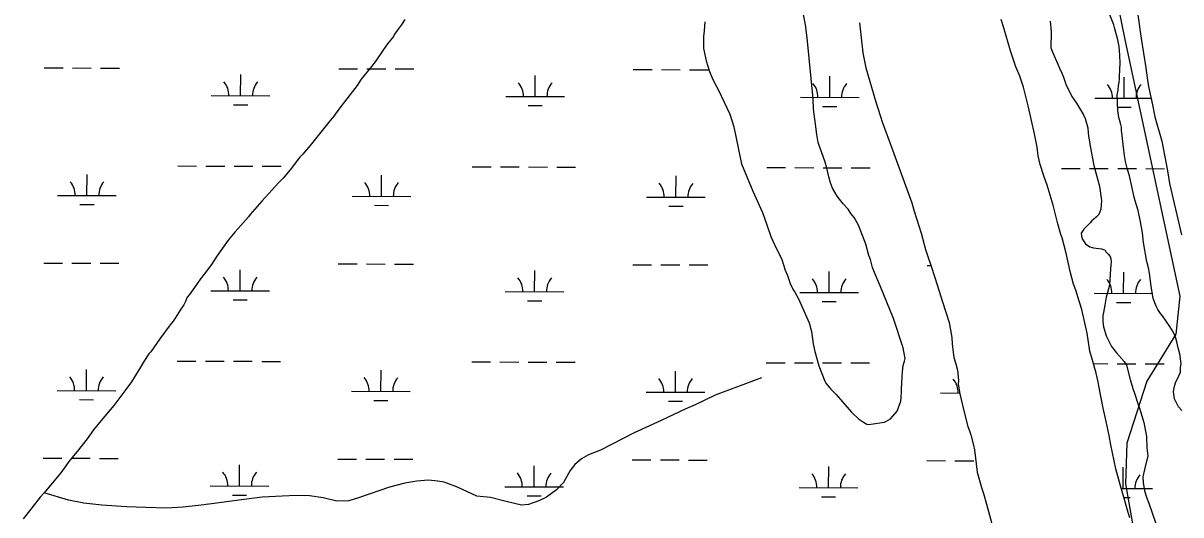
# Model space of a CAD drawing. Extents: x 3161665 to 3199565, y 885729 to 911164.
# Drawn here: x 3172439 to 3174412, y 896313 to 897151 of the extents above; entities that cross this region are included whole.
import ezdxf

# ---------------------------------------------------------------- set-up
doc = ezdxf.new("R2010")
doc.units = 0
for name, color, linetype in [('V-SITE-VEGE', 7, 'Continuous'), ('V-TOPO-SHOR', 7, 'Continuous'), ('V-WETL-SWMP', 7, 'Continuous')]:
    doc.layers.add(name, color=color, linetype=linetype)

msp = doc.modelspace()

# ---------------------------------------------------------------- linework, layer by layer
at = {"layer": 'V-SITE-VEGE'}
for points in [[(3173887, 896734.4), (3173885.4, 896739.3), (3173883.2, 896748.3), (3173880.7, 896754.9), (3173875.4, 896774.1), (3173863.2, 896806.6), (3173855.4, 896819.8), (3173850.1, 896826.8), (3173845.3, 896833.8), (3173836.8, 896843.4), (3173826.3, 896856), (3173818.5, 896869.7), (3173815, 896879), (3173812.3, 896888.9), (3173809, 896904.1), (3173806.3, 896914.3), (3173794, 896947.7), (3173791.7, 896961.6), (3173789.6, 896979.1), (3173786.2, 897004.7), (3173785.5, 897022.3), (3173775.7, 897126.1), (3173772.5, 897148.1), (3173766.8, 897178.1)], [(3174413.7, 896490.7), (3174408, 896496.8), (3174401.5, 896510.9), (3174399.7, 896522.6), (3174400.7, 896530.3), (3174403.1, 896538.1), (3174409.3, 896551), (3174411.4, 896556), (3174411.9, 896564.2), (3174412.6, 896570.1), (3174410.5, 896587.2), (3174407.8, 896597.9), (3174405.6, 896607.7), (3174404, 896614), (3174401.5, 896620.2), (3174398, 896626.8), (3174393.7, 896633.8), (3174381.1, 896652.3), (3174377.4, 896656.2), (3174373, 896662.8), (3174370.1, 896668.5), (3174365, 896681.8), (3174361.9, 896702.9), (3174358.7, 896724.9), (3174357, 896733.9), (3174354.8, 896742.8), (3174353.7, 896747.7), (3174348.8, 896777.3), (3174346.8, 896793.5), (3174345, 896803.3), (3174343.1, 896815.5), (3174339.3, 896831.6), (3174334.5, 896848.1), (3174332.9, 896854.3), (3174324.6, 896891), (3174321.5, 896901.7), (3174318.2, 896915.5), (3174316.4, 896925.4), (3174315.1, 896934.8), (3174311.4, 896968.5), (3174311.2, 896973.9), (3174310.1, 896978.4), (3174306.4, 896990.4), (3174304.6, 897002.1), (3174303.5, 897028.7), (3174305.4, 897036.9), (3174306, 897044.6), (3174307.1, 897050.1), (3174307.7, 897056.8), (3174307.6, 897060.5), (3174308.9, 897083.1), (3174308.3, 897096.6), (3174307.2, 897111.5), (3174305, 897122.6), (3174299.6, 897141.4), (3174298, 897148.1), (3174284.9, 897181.4)], [(3173600.8, 897153.5), (3173600, 897138.2), (3173598.6, 897128.6), (3173598.6, 897107.9), (3173603.6, 897086.8), (3173608.8, 897068.6), (3173614.3, 897056.2), (3173620.7, 897043.3), (3173624.6, 897036.7), (3173643.5, 896996), (3173650.7, 896974.6), (3173661.6, 896919.5), (3173663.8, 896911.1), (3173682.9, 896864.9), (3173699.3, 896828.6), (3173706.9, 896807.2), (3173713.6, 896787.7), (3173719.1, 896775.2), (3173732, 896748.2), (3173738.2, 896730), (3173741.7, 896720.7), (3173746.4, 896707.3), (3173750.8, 896697.6), (3173754.2, 896692.3), (3173760.5, 896681.3), (3173779, 896640.5), (3173782.8, 896625.3), (3173785.9, 896604.2), (3173788.3, 896591.2), (3173795.6, 896567.2), (3173805.3, 896540.9), (3173807.2, 896537.4), (3173815.8, 896526.9), (3173824.7, 896518.3), (3173835.6, 896505.7), (3173850.8, 896488.2), (3173863, 896476.6), (3173871.4, 896471), (3173877, 896467.7), (3173880.6, 896466.9), (3173884.2, 896467.5), (3173907.1, 896470.7), (3173909.7, 896471.8), (3173917.7, 896476.6), (3173928.9, 896489.7), (3173934.9, 896506.7), (3173935.6, 896513), (3173936, 896523.4), (3173936.3, 896526.6), (3173936.7, 896538.3), (3173937.8, 896556.5), (3173939.1, 896567.3), (3173941.5, 896574.7), (3173942.7, 896579.2), (3173940.4, 896591.3), (3173938.8, 896597.6), (3173922.7, 896647.5), (3173900, 896703.4), (3173890, 896726), (3173887, 896734.4)], [(3174189.8, 897154.8), (3174191.5, 897136.4), (3174191.3, 897129.6), (3174190.6, 897116), (3174190.8, 897109.3), (3174193.9, 897100.8), (3174202.4, 897081.3), (3174205.4, 897074.2), (3174209.9, 897064.9), (3174212.4, 897059.2), (3174216, 897047.1), (3174226.4, 897026.3), (3174234.6, 897014.5), (3174246.2, 896995.1), (3174249.2, 896988.5), (3174253.9, 896972.9), (3174254.3, 896963.4), (3174255.5, 896955.3), (3174256.7, 896949.5), (3174257.5, 896941.4), (3174263.8, 896908.7), (3174270.7, 896883.7), (3174273.5, 896873), (3174277.2, 896848.8), (3174276, 896833.9), (3174272.3, 896825.1), (3174268, 896820.4), (3174260.1, 896813.8), (3174257.6, 896811), (3174246.7, 896800.1), (3174242.5, 896793.2), (3174242.7, 896788.7), (3174244.3, 896783.3), (3174250, 896775), (3174257, 896769.9), (3174263.4, 896767.9), (3174277, 896766.2), (3174280.7, 896765.4), (3174282.5, 896764.6), (3174284.9, 896760.6), (3174288.3, 896757.2), (3174291.6, 896753.2), (3174293.1, 896749.3), (3174293.3, 896744.3), (3174292.7, 896738.4), (3174292.5, 896732.1), (3174290.5, 896704.4), (3174287.4, 896692.1), (3174285, 896683.9), (3174282.9, 896670.3), (3174280.7, 896658), (3174279.5, 896653), (3174279.5, 896642.1), (3174280.4, 896633.6), (3174283.6, 896622), (3174285.1, 896618), (3174294, 896599.9), (3174302.5, 896588.9), (3174315.8, 896574.1), (3174318.7, 896569.7), (3174319.7, 896568), (3174326.1, 896543.4), (3174330.4, 896528.3), (3174334, 896518.5), (3174338.2, 896504.2), (3174341.7, 896494.9), (3174349.1, 896470.4), (3174353.7, 896446.2)], [(3174353.7, 896446.2), (3174354.5, 896427.2), (3174356, 896413.8), (3174350.2, 896390.5), (3174347.5, 896377.7), (3174347.9, 896368.3), (3174350.3, 896353.9), (3174353.5, 896342.8), (3174357.5, 896333), (3174369.8, 896298.3), (3174373.6, 896283.6), (3174377.2, 896272.4), (3174383.8, 896255.1), (3174390, 896237.3), (3174392.1, 896229.3), (3174393.4, 896220.8), (3174396.7, 896207.4), (3174404.7, 896178.3), (3174408.7, 896158.6), (3174412.1, 896129.9), (3174416.2, 896097.6)]]:
    msp.add_lwpolyline(points, dxfattribs=at)
at = {"layer": 'V-TOPO-SHOR'}
for points in [[(3173437.8, 901270), (3173472.6, 900714.6), (3173502.6, 900400.5), (3173540.7, 900107.9), (3173696.1, 899521.1), (3173813.2, 898842.7), (3173897.8, 898618.7), (3173944.3, 898383.5), (3174056.2, 898405.7), (3174317.5, 897120.3), (3174410.6, 896685.9), (3174403.7, 896621), (3174354.3, 896540.6), (3174320.5, 896435.4), (3174318.1, 896366), (3174329.1, 896301.1), (3174346.9, 896225), (3174364.6, 896157.8), (3174520.1, 895584.5)], [(3173089.8, 897157.2), (3173083.4, 897147.9), (3173076.6, 897138.6), (3173072.3, 897132.1), (3173070.2, 897128.4), (3173060.4, 897115.8), (3173053.6, 897106), (3173039.5, 897085.1), (3173033.1, 897077.2), (3173027.9, 897071.1), (3173020.7, 897061.7), (3173015.5, 897055.7), (3173008.3, 897045), (3172979.2, 897006.7), (3172968.9, 896992.8), (3172960.3, 896982.5), (3172928.6, 896942.7), (3172915.7, 896927.8), (3172910.9, 896922.6), (3172906.2, 896917), (3172896.4, 896903.9), (3172885.6, 896890.8), (3172882.2, 896887.1), (3172874.4, 896879.1), (3172863.6, 896866.9), (3172845.9, 896847.6), (3172826.1, 896824.7), (3172823.1, 896820.9), (3172810.2, 896806.4), (3172799.8, 896795.1), (3172788.7, 896781.1), (3172769.5, 896753.7), (3172760.2, 896739.7), (3172747.8, 896723.4), (3172741.3, 896715.5), (3172731.1, 896700.6), (3172723, 896688.5), (3172718.7, 896683.8), (3172715.9, 896676.5), (3172713.4, 896671), (3172707, 896661.7), (3172698.6, 896648.2), (3172695.2, 896643.1), (3172690, 896636.6), (3172672.5, 896612.8), (3172656.7, 896590.9), (3172653.7, 896587.2), (3172645.2, 896574.6), (3172639.3, 896564.9), (3172630.5, 896549.7), (3172624.1, 896539.9), (3172614.3, 896526.4), (3172593.8, 896499.4), (3172572.3, 896473.6), (3172559.4, 896457.7), (3172548.3, 896442.4), (3172531.6, 896420.9), (3172527.7, 896416.7), (3172517.4, 896404), (3172511.8, 896396.6), (3172503.3, 896384.5), (3172494.3, 896373.7), (3172475.4, 896350.4), (3172468.5, 896342.9), (3172452.2, 896322.8), (3172439.3, 896306.4)], [(3173697.5, 896546.3), (3173618.5, 896516.7), (3173584.8, 896500.6), (3173568.5, 896493.7), (3173526.6, 896473.8), (3173480.8, 896452.5), (3173423, 896423.2), (3173402.9, 896415.2), (3173391.1, 896408.6), (3173379.3, 896398.8), (3173371.7, 896388.4), (3173360.3, 896368.3), (3173348.5, 896355.8), (3173331.5, 896343.2), (3173318.4, 896336.6), (3173300.3, 896330.7), (3173288.5, 896329.2), (3173262.5, 896335.4), (3173235.8, 896342.3), (3173212.5, 896344.7), (3173179.5, 896359.9), (3173156.9, 896368.5), (3173145.8, 896370.6), (3173129.9, 896372.3), (3173110.1, 896370.5), (3173090, 896367), (3173074.4, 896362.8), (3173061.9, 896359.6), (3173047.3, 896354.4), (3173010.6, 896342.2), (3172994.3, 896336.9), (3172973.8, 896336.5), (3172950.5, 896342), (3172927.3, 896345.4), (3172905.4, 896345.7), (3172880.8, 896344.7), (3172846.8, 896342.8), (3172798.2, 896336.8), (3172773.2, 896333.3), (3172742.7, 896329.4), (3172711.8, 896325.9), (3172684.1, 896324.1), (3172648.3, 896325.7), (3172615.7, 896326.7), (3172573.7, 896329.7), (3172542.5, 896333.1), (3172516.5, 896337.9), (3172475.4, 896350.4)]]:
    msp.add_lwpolyline(points, dxfattribs=at)
at = {"layer": 'V-WETL-SWMP'}
for p, q in [((3172475.3, 897074.8), (3172507.3, 897074.7)), ((3172523.3, 897074.7), (3172555.3, 897074.6)), ((3172571.3, 897074.6), (3172603.3, 897074.5)), ((3172977.2, 897073.4), (3173009.2, 897073.3)), ((3173025.2, 897073.3), (3173057.2, 897073.2)), ((3173073.2, 897073.2), (3173105.2, 897073.1)), ((3173479.1, 897072), (3173511.1, 897072)), ((3173527.1, 897071.9), (3173559.1, 897071.8)), ((3173575.1, 897071.8), (3173607.1, 897071.7)), ((3172810, 897027.5), (3172810.1, 897063.5)), ((3173311.9, 897026.1), (3173312, 897062.1)), ((3173813.8, 897024.7), (3173813.9, 897060.7)), ((3174315.7, 897023.3), (3174315.8, 897059.3)), ((3172760, 897027.6), (3172860, 897027.3)), ((3172798, 897012.1), (3172822, 897012)), ((3173261.9, 897026.2), (3173361.9, 897025.9)), ((3173763.8, 897024.8), (3173863.8, 897024.6)), ((3174265.7, 897023.4), (3174361.5, 897023.2)), ((3173299.9, 897010.7), (3173323.9, 897010.6)), ((3173801.8, 897009.3), (3173825.8, 897009.2)), ((3174303.7, 897007.9), (3174327.7, 897007.8)), ((3172548.1, 896857.4), (3172548.2, 896893.4)), ((3172702.8, 896907.7), (3172734.8, 896907.6)), ((3172750.8, 896907.6), (3172782.8, 896907.5)), ((3172798.8, 896907.4), (3172830.8, 896907.3)), ((3172846.8, 896907.3), (3172878.8, 896907.2)), ((3173204.7, 896906.3), (3173236.7, 896906.2)), ((3173252.7, 896906.2), (3173284.7, 896906.1)), ((3173300.7, 896906), (3173332.7, 896905.9)), ((3173348.7, 896905.9), (3173380.7, 896905.8)), ((3173706.6, 896904.9), (3173738.6, 896904.8)), ((3173754.6, 896904.8), (3173786.6, 896904.7)), ((3173802.6, 896904.6), (3173834.6, 896904.6)), ((3173850.6, 896904.5), (3173882.6, 896904.4)), ((3174208.6, 896903.5), (3174240.6, 896903.4)), ((3174256.6, 896903.4), (3174288.6, 896903.3)), ((3174304.6, 896903.3), (3174336.6, 896903.2)), ((3174352.6, 896903.1), (3174384.6, 896903)), ((3173050, 896856), (3173050.1, 896892)), ((3173551.9, 896854.6), (3173552, 896890.6)), ((3172498.1, 896857.5), (3172598.1, 896857.2)), ((3173000, 896856.1), (3173100, 896855.8)), ((3173501.9, 896854.7), (3173601.9, 896854.5)), ((3172536.1, 896842), (3172560.1, 896841.9)), ((3173038, 896840.6), (3173062, 896840.5)), ((3173539.9, 896839.2), (3173563.9, 896839.1)), ((3172474.4, 896742.1), (3172506.4, 896742.1)), ((3172522.4, 896742), (3172554.4, 896741.9)), ((3172570.4, 896741.9), (3172602.4, 896741.8)), ((3172976.3, 896740.8), (3173008.3, 896740.7)), ((3173024.3, 896740.6), (3173056.3, 896740.5)), ((3173072.3, 896740.5), (3173104.3, 896740.4)), ((3173478.2, 896739.4), (3173510.2, 896739.3)), ((3173526.2, 896739.2), (3173558.2, 896739.2)), ((3173574.2, 896739.1), (3173606.2, 896739)), ((3173980.1, 896738), (3173986.5, 896738)), ((3172809.1, 896694.8), (3172809.2, 896730.8)), ((3173311, 896693.4), (3173311.1, 896729.4)), ((3173812.9, 896692), (3173813, 896728)), ((3174314.8, 896690.6), (3174314.9, 896726.6)), ((3172759.1, 896694.9), (3172859.1, 896694.7)), ((3172797.1, 896679.4), (3172821.1, 896679.3)), ((3173261, 896693.5), (3173361, 896693.3)), ((3173299, 896678), (3173323, 896677.9)), ((3173762.9, 896692.2), (3173862.9, 896691.9)), ((3173800.9, 896676.6), (3173824.9, 896676.6)), ((3174264.8, 896690.8), (3174364.8, 896690.5)), ((3174302.8, 896675.2), (3174326.8, 896675.2)), ((3172547.2, 896524.7), (3172547.3, 896560.7)), ((3172701.9, 896575), (3172733.9, 896574.9)), ((3172749.9, 896574.9), (3172781.9, 896574.8)), ((3172797.9, 896574.8), (3172829.9, 896574.7)), ((3172845.9, 896574.6), (3172877.9, 896574.5)), ((3173049.1, 896523.3), (3173049.2, 896559.3)), ((3173203.8, 896573.6), (3173235.8, 896573.5)), ((3173251.8, 896573.5), (3173283.8, 896573.4)), ((3173299.8, 896573.4), (3173331.8, 896573.3)), ((3173347.8, 896573.2), (3173379.8, 896573.1)), ((3173551, 896521.9), (3173551.1, 896557.9)), ((3173705.7, 896572.2), (3173737.7, 896572.2)), ((3173753.7, 896572.1), (3173785.7, 896572)), ((3173801.7, 896572), (3173833.7, 896571.9)), ((3173849.7, 896571.8), (3173881.7, 896571.8)), ((3174263.1, 896570.7), (3174287.6, 896570.6)), ((3174303.6, 896570.6), (3174335.6, 896570.5)), ((3174351.6, 896570.5), (3174383.6, 896570.4)), ((3172497.2, 896524.8), (3172597.2, 896524.6)), ((3172999.1, 896523.5), (3173099.1, 896523.2)), ((3173501, 896522.1), (3173601, 896521.8)), ((3174002.9, 896520.7), (3174035.2, 896520.6)), ((3172535.1, 896509.3), (3172559.1, 896509.2)), ((3173037, 896507.9), (3173061, 896507.8)), ((3173539, 896506.5), (3173563, 896506.5)), ((3172473.5, 896409.5), (3172505.5, 896409.4)), ((3172521.5, 896409.3), (3172553.5, 896409.3)), ((3172569.5, 896409.2), (3172601.5, 896409.1)), ((3172975.4, 896408.1), (3173007.4, 896408)), ((3173023.4, 896408), (3173055.4, 896407.9)), ((3173071.4, 896407.8), (3173103.4, 896407.7)), ((3173477.3, 896406.7), (3173509.3, 896406.6)), ((3173525.3, 896406.6), (3173557.3, 896406.5)), ((3173573.3, 896406.4), (3173605.3, 896406.3)), ((3173979.2, 896405.3), (3174011.2, 896405.2)), ((3174027.2, 896405.2), (3174059.2, 896405.1)), ((3172808.2, 896362.1), (3172808.3, 896398.1)), ((3173310.1, 896360.7), (3173310.2, 896396.7)), ((3173812, 896359.3), (3173812.1, 896395.3)), ((3174313.9, 896358), (3174314, 896394)), ((3172758.2, 896362.3), (3172858.2, 896362)), ((3173260.1, 896360.9), (3173360.1, 896360.6)), ((3172796.1, 896346.7), (3172820.1, 896346.7)), ((3173298, 896345.3), (3173322, 896345.3)), ((3173762, 896359.5), (3173862, 896359.2)), ((3173799.9, 896343.9), (3173823.9, 896343.9)), ((3174310.9, 896358), (3174363.9, 896357.8)), ((3174315.4, 896342.5), (3174325.8, 896342.5))]:
    msp.add_line(p, q, dxfattribs=at)
for points in [[(3173864.4, 897151.5), (3173870.1, 897100.7), (3173875.7, 897074.8), (3173892.1, 897019), (3173900.4, 896991.9), (3173903.5, 896983), (3173920.9, 896935.4), (3173953.6, 896844.7), (3173957.8, 896830.8), (3173969.7, 896793), (3173977.2, 896765.3), (3173979.8, 896756.8), (3173987.5, 896735), (3173996.9, 896705.2), (3174006.3, 896676.2), (3174017.2, 896641), (3174021.9, 896615), (3174022.8, 896604.2), (3174024.3, 896589.9), (3174025.6, 896581.3), (3174028.8, 896570.6), (3174031.5, 896559.5), (3174033.1, 896541.9), (3174032.9, 896536), (3174035.4, 896519.5), (3174042.5, 896490.4), (3174049.5, 896463.6), (3174052.1, 896456), (3174054.6, 896449.4), (3174059, 896431.5), (3174060.6, 896423.9), (3174065.4, 896385.7), (3174072.4, 896359.8), (3174076, 896349.2), (3174081.3, 896330.9), (3174093, 896287.6)], [(3174272.3, 896532.6), (3174271.1, 896539.7), (3174267.8, 896554.5), (3174261.5, 896576.4), (3174257.2, 896592), (3174252.7, 896622.9), (3174243.4, 896663.2), (3174239.2, 896677.4), (3174233.4, 896695.7), (3174229.4, 896706.4), (3174223.9, 896727.8), (3174216.8, 896759.1), (3174213.5, 896772.1), (3174209.8, 896785), (3174207.8, 896790.8), (3174202.5, 896809.1), (3174194.4, 896840.8), (3174184.3, 896875.1), (3174179.2, 896889.4), (3174172.5, 896910.3), (3174169.2, 896925.1), (3174167.2, 896939.9), (3174163.1, 896962.7), (3174152.6, 897007.9), (3174143.9, 897041.8), (3174137.7, 897061), (3174131.2, 897076.9), (3174121.9, 897104.1), (3174110.2, 897145.1), (3174106.1, 897157.6)], [(3174338.7, 897165.6), (3174344.5, 897125.2), (3174352.5, 897075), (3174355.2, 897053.9), (3174357, 897043.1), (3174364.1, 897011.8), (3174368.2, 896991.2), (3174379.8, 896950.2), (3174389.6, 896899.6), (3174393.2, 896878)], [(3174393.2, 896878), (3174413.6, 896790.4)], [(3174325.1, 896307.7), (3174320.9, 896322.4), (3174317.6, 896334.9), (3174309.7, 896362.1), (3174301.7, 896391.6), (3174293.2, 896432.3), (3174290.3, 896448), (3174284.8, 896472.1), (3174279.8, 896495), (3174272.3, 896532.6)]]:
    msp.add_lwpolyline(points, dxfattribs=at)
for centre, start, end in [((3172754.8, 897028.1), 359.0698, 40.6135), ((3172865.3, 897027.8), 139.0698, 180.6135), ((3173256.7, 897026.7), 359.0698, 40.6135), ((3173367.2, 897026.4), 139.0698, 180.6135), ((3173758.6, 897025.3), 359.0698, 40.6135), ((3173869.1, 897025), 139.0698, 180.6135), ((3174260.5, 897023.9), 359.0698, 40.6135), ((3174371, 897023.6), 139.0698, 180.6135), ((3172492.9, 896858), 359.0698, 40.6135), ((3172603.3, 896857.7), 139.0698, 180.6135), ((3172994.8, 896856.6), 359.0698, 40.6135), ((3173105.3, 896856.3), 139.0698, 180.6135), ((3173496.7, 896855.2), 359.0698, 40.6135), ((3173607.2, 896854.9), 139.0698, 180.6135), ((3172753.9, 896695.4), 359.0698, 40.6135), ((3172864.3, 896695.1), 139.0698, 180.6135), ((3173255.8, 896694), 359.0698, 40.6135), ((3173366.2, 896693.7), 139.0698, 180.6135), ((3173757.7, 896692.6), 359.0698, 40.6135), ((3173868.1, 896692.3), 139.0698, 180.6135), ((3174259.6, 896691.3), 359.0698, 40.6135), ((3174370.1, 896691), 139.0698, 180.6135), ((3172491.9, 896525.3), 359.0698, 40.6135), ((3172602.4, 896525), 139.0698, 180.6135), ((3172993.9, 896523.9), 359.0698, 40.6135), ((3173104.3, 896523.6), 139.0698, 180.6135), ((3173495.8, 896522.6), 359.0698, 40.6135), ((3173606.2, 896522.2), 139.0698, 180.6135), ((3173997.7, 896521.2), 359.0698, 40.6135), ((3172752.9, 896362.7), 359.0698, 40.6135), ((3172863.4, 896362.4), 139.0698, 180.6135), ((3173254.8, 896361.4), 359.0698, 40.6135), ((3173365.3, 896361.1), 139.0698, 180.6135), ((3173756.7, 896360), 359.0698, 40.6135), ((3173867.2, 896359.7), 139.0698, 180.6135), ((3174369.1, 896358.3), 139.0698, 180.6135)]:
    msp.add_arc(centre, 35.2, start, end, dxfattribs=at)

doc.saveas('drawing.dxf')
